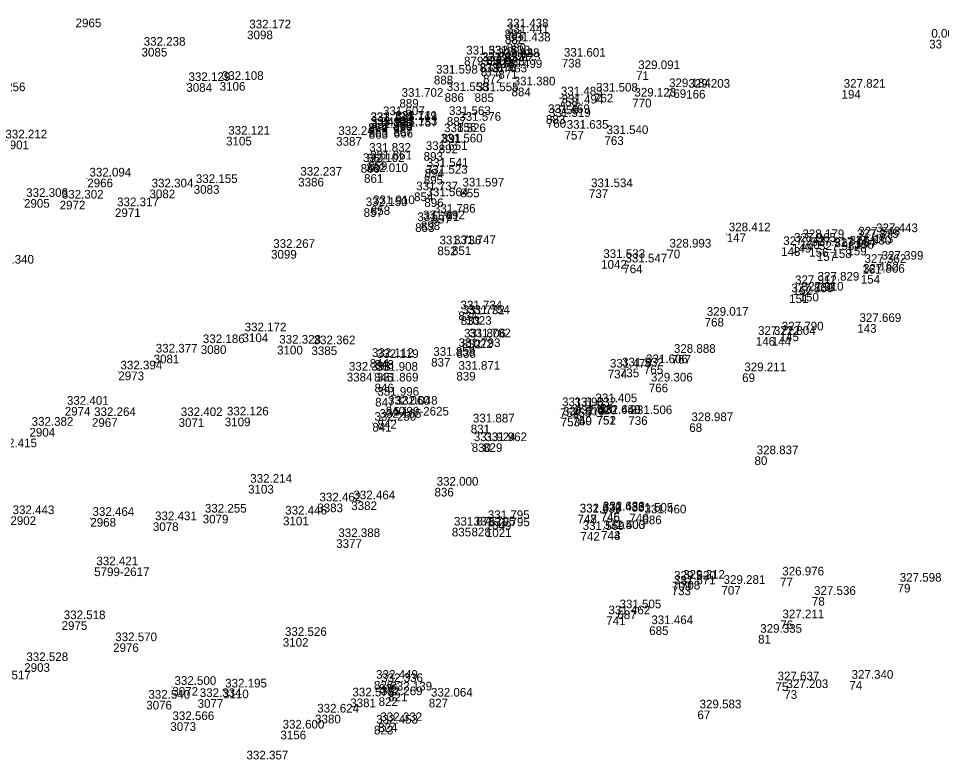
# Model space of a CAD drawing. Extents: x -829398 to -819400, y -1074439 to -1067977.
# Drawn here: x -819776.7 to -819648.5, y -1072628.4 to -1072525.5 of the extents above; entities that cross this region are included whole.
import ezdxf

# ---------------------------------------------------------------- set-up
doc = ezdxf.new("R2010")
doc.units = 0
for name, color, linetype in [('Vrstva 60', 7, 'Continuous'), ('Vrstva 61', 7, 'Continuous'), ('Čísla bodů_doměření_2012', 7, 'Continuous')]:
    doc.layers.add(name, color=color, linetype=linetype)

# ---------------------------------------------------------------- blocks, each defined once
blk = doc.blocks.new('BOD')
at = {"layer": 'Čísla bodů_doměření_2012'}
for p, q in [((-0.15, 0), (0.15, 0)), ((0, -0.15), (0, 0.15))]:
    blk.add_line(p, q, dxfattribs=at)

msp = doc.modelspace()

# ---------------------------------------------------------------- block references
at = {"layer": 'Vrstva 60', "xscale": 0.010000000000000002, "yscale": 0.010000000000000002}
for p in [(-819768.797, -1072525.553), (-819744.973, -1072527.217), (-819709.216, -1072527.075), (-819709.188, -1072527.86), (-819650.26, -1072528.498), (-819759.635, -1072529.615), (-819708.931, -1072529.021), (-819714.851, -1072530.838), (-819711.778, -1072530.806), (-819710.478, -1072531.186), (-819710.476, -1072531.195), (-819701.282, -1072531.138), (-819712.682, -1072531.736), (-819712.664, -1072531.801), (-819712.516, -1072532.348), (-819710.322, -1072531.737), (-819710.091, -1072532.698), (-819719.039, -1072533.49), (-819712.202, -1072533.314), (-819690.959, -1072532.857), (-819753.418, -1072534.515), (-819748.784, -1072534.359), (-819708.26, -1072535.127), (-819717.549, -1072535.903), (-819713.385, -1072535.926), (-819701.708, -1072536.513), (-819696.815, -1072535.985), (-819686.681, -1072535.364), (-819684.004, -1072535.447), (-819662.432, -1072535.448), (-819723.826, -1072536.706), (-819701.61, -1072537.639), (-819691.494, -1072536.675), (-819703.483, -1072538.958), (-819728.163, -1072540.072), (-819728.126, -1072540.071), (-819726.409, -1072539.252), (-819724.718, -1072539.922), (-819724.684, -1072539.889), (-819717.243, -1072539.225), (-819715.808, -1072540.036), (-819703.357, -1072539.504), (-819728.084, -1072540.735), (-819728.08, -1072541.024), (-819724.672, -1072540.657), (-819724.618, -1072540.856), (-819717.921, -1072541.609), (-819700.892, -1072541.137), (-819747.896, -1072541.961), (-819732.611, -1072541.999), (-819695.356, -1072541.882), (-819720.466, -1072544.083), (-819718.373, -1072543.038), (-819728.323, -1072544.325), (-819728.176, -1072545.406), (-819729.2, -1072545.751), (-819720.335, -1072546.422), (-819767.169, -1072547.769), (-819737.883, -1072547.652), (-819728.735, -1072547.142), (-819720.448, -1072547.369), (-819758.537, -1072549.281), (-819752.393, -1072548.667), (-819715.372, -1072549.156), (-819697.512, -1072549.248), (-819775.96, -1072550.599), (-819721.788, -1072549.687), (-819720.367, -1072550.505), (-819771.011, -1072550.833), (-819763.328, -1072551.89), (-819728.798, -1072551.876), (-819727.794, -1072551.607), (-819719.347, -1072552.787), (-819721.639, -1072553.957), (-819720.854, -1072553.699), (-819678.383, -1072555.376), (-819657.932, -1072555.49), (-819669.315, -1072556.833), (-819668.155, -1072556.323), (-819660.6, -1072556.291), (-819660.398, -1072555.955), (-819741.65, -1072557.672), (-819718.555, -1072557.191), (-819716.529, -1072557.148), (-819686.621, -1072557.624), (-819670.818, -1072557.284), (-819666.916, -1072557.406), (-819665.853, -1072557.977), (-819663.695, -1072557.569), (-819661.615, -1072557.217), (-819695.814, -1072559.07), (-819692.738, -1072559.695), (-819657.164, -1072559.314), (-819659.538, -1072559.757), (-819666.062, -1072562.22), (-819659.75, -1072561.121), (-819669.188, -1072562.706), (-819669.697, -1072563.834), (-819668.256, -1072563.605), (-819715.645, -1072566.207), (-819715.309, -1072566.876), (-819714.589, -1072566.844), (-819681.441, -1072567.098), (-819660.242, -1072567.956), (-819745.618, -1072569.257), (-819674.331, -1072569.75), (-819672.121, -1072569.75), (-819671.025, -1072569.124), (-819751.42, -1072570.892), (-819740.813, -1072570.966), (-819736.042, -1072571.049), (-819715.152, -1072570.113), (-819714.446, -1072570.082), (-819757.961, -1072572.202), (-819715.894, -1072571.434), (-819686.011, -1072572.245), (-819727.945, -1072572.804), (-819727.264, -1072572.954), (-819719.42, -1072572.655), (-819689.875, -1072573.674), (-819762.861, -1072574.539), (-819731.142, -1072574.715), (-819727.356, -1072574.734), (-819715.921, -1072574.588), (-819694.893, -1072574.29), (-819693.212, -1072574.123), (-819676.232, -1072574.793), (-819727.281, -1072576.218), (-819689.195, -1072576.216), (-819727.194, -1072578.193), (-819770.298, -1072579.452), (-819725.719, -1072579.439), (-819724.631, -1072579.442), (-819701.534, -1072579.643), (-819699.837, -1072579.644), (-819696.904, -1072579.094), (-819766.526, -1072581.011), (-819754.488, -1072581.02), (-819748.077, -1072580.929), (-819726.878, -1072581.258), (-819701.429, -1072580.94), (-819699.782, -1072580.789), (-819699.781, -1072580.789), (-819696.453, -1072580.711), (-819696.431, -1072580.704), (-819692.036, -1072580.746), (-819775.204, -1072582.367), (-819727.588, -1072581.665), (-819713.923, -1072581.905), (-819683.575, -1072581.723), (-819713.793, -1072584.502), (-819712.21, -1072584.494), (-819674.514, -1072586.314), (-819744.841, -1072590.272), (-819718.958, -1072590.681), (-819735.23, -1072592.86), (-819730.514, -1072592.565), (-819695.877, -1072594.15), (-819695.873, -1072594.102), (-819691.889, -1072594.28), (-819766.748, -1072594.869), (-819758.061, -1072595.47), (-819751.144, -1072594.415), (-819739.984, -1072594.683), (-819711.848, -1072595.311), (-819699.083, -1072594.391), (-819699.082, -1072594.417), (-819690.079, -1072594.528), (-819716.547, -1072596.22), (-819713.818, -1072596.201), (-819711.821, -1072596.311), (-819698.68, -1072596.819), (-819695.814, -1072596.691), (-819695.805, -1072596.693), (-819732.605, -1072597.811), (-819766.212, -1072601.729), (-819670.957, -1072603.142), (-819686.018, -1072604.382), (-819685.984, -1072603.717), (-819684.731, -1072603.594), (-819679.107, -1072604.308), (-819654.644, -1072604.004), (-819666.546, -1072605.833), (-819693.561, -1072607.7), (-819770.74, -1072609.202), (-819695.104, -1072608.533), (-819670.936, -1072609.078), (-819689.143, -1072609.897), (-819740.02, -1072611.528), (-819674.018, -1072611.094), (-819763.588, -1072612.259), (-819775.93, -1072615.022), (-819755.364, -1072618.322), (-819727.36, -1072617.479), (-819726.658, -1072617.932), (-819671.613, -1072617.694), (-819661.336, -1072617.479), (-819748.325, -1072618.688), (-819730.654, -1072619.928), (-819726.714, -1072619.76), (-819725.387, -1072619.102), (-819670.374, -1072618.769), (-819758.983, -1072620.242), (-819751.85, -1072620.01), (-819719.748, -1072619.955), (-819735.535, -1072622.167), (-819682.443, -1072621.587), (-819755.643, -1072623.213), (-819727.359, -1072623.707), (-819726.768, -1072623.358), (-819740.35, -1072624.388)]:
    msp.add_blockref('BOD', p, dxfattribs=at)

# ---------------------------------------------------------------- texts
at = {"layer": 'Vrstva 60'}
for s, p in [('2965', (-819768.797, -1072526.753)), ('3098', (-819744.973, -1072528.417)), ('881', (-819709.216, -1072528.275)), ('882', (-819709.188, -1072529.06)), ('33', (-819650.26, -1072529.698)), ('3085', (-819759.635, -1072530.815)), ('880', (-819708.931, -1072530.221)), ('879', (-819714.851, -1072532.038)), ('850', (-819711.778, -1072532.006)), ('874', (-819710.478, -1072532.386)), ('875', (-819710.476, -1072532.395)), ('738', (-819701.282, -1072532.338)), ('873', (-819712.682, -1072532.936)), ('878', (-819712.664, -1072533.001)), ('877', (-819712.516, -1072533.548)), ('876', (-819710.322, -1072532.937)), ('871', (-819710.091, -1072533.898)), ('888', (-819719.039, -1072534.69)), ('872', (-819712.202, -1072534.514)), ('71', (-819690.959, -1072534.057)), ('3084', (-819753.418, -1072535.715)), ('3106', (-819748.784, -1072535.559)), ('884', (-819708.26, -1072536.327)), ('886', (-819717.549, -1072537.103)), ('885', (-819713.385, -1072537.126)), ('758', (-819701.708, -1072537.713)), ('762', (-819696.815, -1072537.185)), ('769', (-819686.681, -1072536.564)), ('166', (-819684.004, -1072536.647)), ('194', (-819662.432, -1072536.648)), ('889', (-819723.826, -1072537.906)), ('759', (-819701.61, -1072538.839)), ('770', (-819691.494, -1072537.875)), ('883', (-819703.483, -1072540.158)), ('864', (-819728.163, -1072541.272)), ('869', (-819728.126, -1072541.271)), ('849', (-819726.409, -1072540.452)), ('870', (-819724.718, -1072541.122)), ('865', (-819724.684, -1072541.089)), ('887', (-819717.243, -1072540.425)), ('856', (-819715.808, -1072541.236)), ('760', (-819703.357, -1072540.704)), ('868', (-819728.084, -1072541.935)), ('863', (-819728.08, -1072542.224)), ('867', (-819724.672, -1072541.857)), ('866', (-819724.618, -1072542.056)), ('891', (-819717.921, -1072542.809)), ('757', (-819700.892, -1072542.337)), ('2901', (-819778.841, -1072543.684)), ('3105', (-819747.896, -1072543.161)), ('3387', (-819732.611, -1072543.199)), ('892', (-819718.373, -1072544.238)), ('763', (-819695.356, -1072543.082)), ('862', (-819728.323, -1072545.525)), ('893', (-819720.466, -1072545.283)), ('859', (-819728.176, -1072546.606)), ('860', (-819729.2, -1072546.951)), ('894', (-819720.335, -1072547.622)), ('2966', (-819767.169, -1072548.969)), ('3386', (-819737.883, -1072548.852)), ('861', (-819728.735, -1072548.342)), ('895', (-819720.448, -1072548.569)), ('3082', (-819758.537, -1072550.481)), ('3083', (-819752.393, -1072549.867)), ('855', (-819715.372, -1072550.356)), ('737', (-819697.512, -1072550.448)), ('2905', (-819775.96, -1072551.799)), ('854', (-819721.788, -1072550.887)), ('896', (-819720.367, -1072551.705)), ('2972', (-819771.011, -1072552.033)), ('2971', (-819763.328, -1072553.09)), ('857', (-819728.798, -1072553.076)), ('858', (-819727.794, -1072552.807)), ('897', (-819719.347, -1072553.987)), ('853', (-819721.639, -1072555.157)), ('898', (-819720.854, -1072554.899)), ('147', (-819678.383, -1072556.576)), ('163', (-819657.932, -1072556.69)), ('851', (-819716.529, -1072558.348)), ('149', (-819669.315, -1072558.033)), ('160', (-819668.155, -1072557.523)), ('155', (-819660.6, -1072557.491)), ('164', (-819660.398, -1072557.155)), ('3099', (-819741.65, -1072558.872)), ('852', (-819718.555, -1072558.391)), ('70', (-819686.621, -1072558.824)), ('148', (-819670.818, -1072558.484)), ('156', (-819666.916, -1072558.606)), ('157', (-819665.853, -1072559.177)), ('158', (-819663.695, -1072558.769)), ('159', (-819661.615, -1072558.417)), ('1042', (-819695.814, -1072560.27)), ('764', (-819692.738, -1072560.895)), ('162', (-819657.164, -1072560.514)), ('161', (-819659.538, -1072560.957)), ('153', (-819666.062, -1072563.42)), ('154', (-819659.75, -1072562.321)), ('152', (-819669.188, -1072563.906)), ('151', (-819669.697, -1072565.034)), ('150', (-819668.256, -1072564.805)), ('834', (-819715.645, -1072567.407)), ('833', (-819715.309, -1072568.076)), ('1023', (-819714.589, -1072568.044)), ('768', (-819681.441, -1072568.298)), ('143', (-819660.242, -1072569.156)), ('3104', (-819745.618, -1072570.457)), ('146', (-819674.331, -1072570.95)), ('144', (-819672.121, -1072570.95)), ('145', (-819671.025, -1072570.324)), ('3080', (-819751.42, -1072572.092)), ('3100', (-819740.813, -1072572.166)), ('3385', (-819736.042, -1072572.249)), ('832', (-819715.152, -1072571.313)), ('1022', (-819714.446, -1072571.282)), ('3081', (-819757.961, -1072573.402)), ('838', (-819715.894, -1072572.634)), ('767', (-819686.011, -1072573.445)), ('844', (-819727.945, -1072574.004)), ('843', (-819727.264, -1072574.154)), ('837', (-819719.42, -1072573.855)), ('765', (-819689.875, -1072574.874)), ('2973', (-819762.861, -1072575.739)), ('3384', (-819731.142, -1072575.915)), ('845', (-819727.356, -1072575.934)), ('839', (-819715.921, -1072575.788)), ('734', (-819694.893, -1072575.49)), ('735', (-819693.212, -1072575.323)), ('69', (-819676.232, -1072575.993)), ('846', (-819727.281, -1072577.418)), ('766', (-819689.195, -1072577.416)), ('847', (-819727.194, -1072579.393)), ('2974', (-819770.298, -1072580.652)), ('840', (-819725.719, -1072580.639)), ('5799-2625', (-819724.631, -1072580.642)), ('754', (-819701.534, -1072580.843)), ('755', (-819699.837, -1072580.844)), ('756', (-819696.904, -1072580.294)), ('2967', (-819766.526, -1072582.211)), ('3071', (-819754.488, -1072582.22)), ('3109', (-819748.077, -1072582.129)), ('842', (-819726.878, -1072582.458)), ('753', (-819701.429, -1072582.14)), ('750', (-819699.782, -1072581.989)), ('749', (-819699.781, -1072581.989)), ('751', (-819696.453, -1072581.911)), ('752', (-819696.431, -1072581.904)), ('736', (-819692.036, -1072581.946)), ('2904', (-819775.204, -1072583.567)), ('841', (-819727.588, -1072582.865)), ('831', (-819713.923, -1072583.105)), ('68', (-819683.575, -1072582.923)), ('830', (-819713.793, -1072585.702)), ('829', (-819712.21, -1072585.694)), ('80', (-819674.514, -1072587.514)), ('3103', (-819744.841, -1072591.472)), ('836', (-819718.958, -1072591.881)), ('3383', (-819735.23, -1072594.06)), ('3382', (-819730.514, -1072593.765)), ('746', (-819695.877, -1072595.35)), ('745', (-819695.873, -1072595.302)), ('740', (-819691.889, -1072595.48)), ('2902', (-819777.846, -1072595.83)), ('2968', (-819766.748, -1072596.069)), ('3078', (-819758.061, -1072596.67)), ('3079', (-819751.144, -1072595.615)), ('3101', (-819739.984, -1072595.883)), ('1049', (-819711.848, -1072596.511)), ('747', (-819699.083, -1072595.591)), ('748', (-819699.082, -1072595.617)), ('686', (-819690.079, -1072595.728)), ('835', (-819716.547, -1072597.42)), ('828', (-819713.818, -1072597.401)), ('1021', (-819711.821, -1072597.511)), ('742', (-819698.68, -1072598.019)), ('744', (-819695.814, -1072597.891)), ('743', (-819695.805, -1072597.893)), ('3377', (-819732.605, -1072599.011)), ('5799-2617', (-819766.212, -1072602.929)), ('77', (-819670.957, -1072604.342)), ('733', (-819686.018, -1072605.582)), ('709', (-819685.984, -1072604.917)), ('708', (-819684.731, -1072604.794)), ('707', (-819679.107, -1072605.508)), ('79', (-819654.644, -1072605.204)), ('78', (-819666.546, -1072607.033)), ('687', (-819693.561, -1072608.9)), ('2975', (-819770.74, -1072610.402)), ('741', (-819695.104, -1072609.733)), ('76', (-819670.936, -1072610.278)), ('685', (-819689.143, -1072611.097)), ('2976', (-819763.588, -1072613.459)), ('3102', (-819740.02, -1072612.728)), ('81', (-819674.018, -1072612.294)), ('2903', (-819775.93, -1072616.222)), ('3072', (-819755.364, -1072619.522)), ('826', (-819727.36, -1072618.679)), ('825', (-819726.658, -1072619.132)), ('75', (-819671.613, -1072618.894)), ('74', (-819661.336, -1072618.679)), ('3110', (-819748.325, -1072619.888)), ('3381', (-819730.654, -1072621.128)), ('822', (-819726.714, -1072620.96)), ('821', (-819725.387, -1072620.302)), ('827', (-819719.748, -1072621.155)), ('73', (-819670.374, -1072619.969)), ('3076', (-819758.983, -1072621.442)), ('3077', (-819751.85, -1072621.21)), ('3380', (-819735.535, -1072623.367)), ('67', (-819682.443, -1072622.787)), ('3073', (-819755.643, -1072624.413)), ('823', (-819727.359, -1072624.907)), ('824', (-819726.768, -1072624.558)), ('3156', (-819740.35, -1072625.588))]:
    msp.add_text(s, height=1.2, dxfattribs=at).set_placement(p)
at = {"layer": 'Vrstva 61'}
for s, p in [('332.172', (-819744.673, -1072526.917)), ('331.438', (-819708.916, -1072526.775)), ('331.441', (-819708.888, -1072527.56)), ('331.438', (-819708.631, -1072528.721)), ('0.000', (-819649.96, -1072528.198)), ('332.238', (-819759.335, -1072529.315)), ('331.532', (-819714.551, -1072530.538)), ('331.633', (-819711.478, -1072530.506)), ('331.443', (-819710.178, -1072530.886)), ('332.928', (-819710.176, -1072530.895)), ('331.601', (-819700.982, -1072530.838)), ('331.455', (-819712.382, -1072531.436)), ('332.937', (-819712.364, -1072531.501)), ('332.928', (-819712.216, -1072532.048)), ('332.923', (-819710.022, -1072531.437)), ('331.499', (-819709.791, -1072532.398)), ('329.091', (-819690.659, -1072532.557)), ('331.598', (-819718.739, -1072533.19)), ('331.483', (-819711.902, -1072533.014)), ('332.129', (-819753.118, -1072534.215)), ('332.108', (-819748.484, -1072534.059)), ('331.380', (-819707.96, -1072534.827)), ('329.184', (-819686.381, -1072535.064)), ('329.203', (-819683.704, -1072535.147)), ('327.821', (-819662.132, -1072535.148)), ('332.256', (-819781.562, -1072535.63)), ('331.702', (-819723.526, -1072536.406)), ('331.558', (-819717.249, -1072535.603)), ('331.555', (-819713.085, -1072535.626)), ('331.483', (-819701.408, -1072536.213)), ('331.508', (-819696.515, -1072535.685)), ('329.123', (-819691.194, -1072536.375)), ('331.494', (-819701.31, -1072537.339)), ('331.607', (-819726.109, -1072538.952)), ('331.563', (-819716.943, -1072538.925)), ('331.469', (-819703.183, -1072538.658)), ('331.726', (-819727.863, -1072539.772)), ('333.134', (-819727.826, -1072539.771)), ('333.119', (-819724.418, -1072539.622)), ('331.741', (-819724.384, -1072539.589)), ('333.133', (-819724.372, -1072540.357)), ('331.576', (-819715.508, -1072539.736)), ('331.519', (-819703.057, -1072539.204)), ('332.121', (-819747.596, -1072541.661)), ('333.121', (-819727.784, -1072540.435)), ('331.790', (-819727.78, -1072540.724)), ('331.757', (-819724.318, -1072540.556)), ('331.526', (-819717.621, -1072541.309)), ('331.635', (-819700.592, -1072540.837)), ('331.540', (-819695.056, -1072541.582)), ('332.212', (-819778.541, -1072542.184)), ('332.247', (-819732.311, -1072541.699)), ('331.560', (-819718.073, -1072542.738)), ('331.832', (-819728.023, -1072544.025)), ('331.651', (-819720.166, -1072543.783)), ('332.102', (-819728.9, -1072545.451)), ('331.861', (-819727.876, -1072545.106)), ('331.541', (-819720.035, -1072546.122)), ('332.094', (-819766.869, -1072547.469)), ('332.237', (-819737.583, -1072547.352)), ('332.010', (-819728.435, -1072546.842)), ('331.523', (-819720.148, -1072547.069)), ('332.304', (-819758.237, -1072548.981)), ('332.155', (-819752.093, -1072548.367)), ('331.597', (-819715.072, -1072548.856)), ('331.534', (-819697.212, -1072548.948)), ('332.306', (-819775.66, -1072550.299)), ('332.302', (-819770.711, -1072550.533)), ('331.737', (-819721.488, -1072549.387)), ('331.564', (-819720.067, -1072550.205)), ('332.317', (-819763.028, -1072551.59)), ('332.150', (-819728.498, -1072551.576)), ('331.910', (-819727.494, -1072551.307)), ('331.786', (-819719.047, -1072552.487)), ('331.791', (-819721.339, -1072553.657)), ('331.892', (-819720.554, -1072553.399)), ('328.412', (-819678.083, -1072555.076)), ('327.548', (-819660.098, -1072555.655)), ('327.443', (-819657.632, -1072555.19)), ('331.736', (-819718.255, -1072556.891)), ('331.747', (-819716.229, -1072556.848)), ('327.943', (-819670.518, -1072556.984)), ('327.965', (-819669.015, -1072556.533)), ('328.179', (-819667.855, -1072556.023)), ('327.980', (-819661.315, -1072556.917)), ('327.875', (-819660.3, -1072555.991)), ('332.267', (-819741.35, -1072557.372)), ('328.993', (-819686.321, -1072557.324)), ('327.917', (-819666.616, -1072557.106)), ('327.987', (-819665.553, -1072557.677)), ('327.987', (-819663.395, -1072557.269)), ('332.340', (-819780.378, -1072559.564)), ('331.533', (-819695.514, -1072558.77)), ('331.547', (-819692.438, -1072559.395)), ('327.362', (-819659.238, -1072559.457)), ('327.399', (-819656.864, -1072559.014)), ('327.806', (-819659.45, -1072560.821)), ('327.829', (-819665.762, -1072561.92)), ('327.912', (-819668.888, -1072562.406)), ('327.910', (-819667.956, -1072563.305)), ('327.869', (-819669.397, -1072563.534)), ('331.734', (-819715.345, -1072565.907)), ('331.732', (-819715.009, -1072566.576)), ('331.754', (-819714.289, -1072566.544)), ('329.017', (-819681.141, -1072566.798)), ('327.669', (-819659.942, -1072567.656)), ('332.172', (-819745.318, -1072568.957)), ('331.806', (-819714.852, -1072569.813)), ('331.782', (-819714.146, -1072569.782)), ('327.722', (-819674.031, -1072569.45)), ('327.804', (-819671.821, -1072569.45)), ('327.790', (-819670.725, -1072568.824)), ('332.186', (-819751.12, -1072570.592)), ('332.328', (-819740.513, -1072570.666)), ('332.362', (-819735.742, -1072570.749)), ('331.793', (-819715.594, -1072571.134)), ('332.377', (-819757.661, -1072571.902)), ('331.858', (-819719.12, -1072572.355)), ('328.888', (-819685.711, -1072571.945)), ('332.112', (-819727.645, -1072572.504)), ('332.119', (-819726.964, -1072572.654)), ('331.606', (-819689.575, -1072573.374)), ('332.394', (-819762.561, -1072574.239)), ('332.393', (-819730.842, -1072574.415)), ('331.908', (-819727.056, -1072574.434)), ('331.871', (-819715.621, -1072574.288)), ('331.479', (-819694.593, -1072573.99)), ('331.532', (-819692.912, -1072573.823)), ('329.211', (-819675.932, -1072574.493)), ('331.869', (-819726.981, -1072575.918)), ('329.306', (-819688.895, -1072575.916)), ('331.996', (-819726.894, -1072577.893)), ('331.405', (-819696.604, -1072578.794)), ('332.401', (-819769.998, -1072579.152)), ('332.060', (-819725.419, -1072579.139)), ('332.048', (-819724.331, -1072579.142)), ('331.693', (-819701.234, -1072579.343)), ('331.632', (-819699.537, -1072579.344)), ('332.264', (-819766.226, -1072580.711)), ('332.402', (-819754.188, -1072580.72)), ('332.126', (-819747.777, -1072580.629)), ('332.250', (-819727.288, -1072581.365)), ('332.165', (-819726.578, -1072580.958)), ('332.610', (-819701.129, -1072580.64)), ('332.620', (-819699.482, -1072580.489)), ('331.420', (-819699.481, -1072580.489)), ('332.658', (-819696.153, -1072580.411)), ('331.440', (-819696.131, -1072580.404)), ('331.506', (-819691.736, -1072580.446)), ('328.987', (-819683.275, -1072581.423)), ('332.382', (-819774.904, -1072582.067)), ('331.887', (-819713.623, -1072581.605)), ('332.415', (-819779.963, -1072585.046)), ('331.924', (-819713.493, -1072584.202)), ('331.962', (-819711.91, -1072584.194)), ('328.837', (-819674.214, -1072586.014)), ('332.214', (-819744.541, -1072589.972)), ('332.000', (-819718.658, -1072590.381)), ('332.462', (-819734.93, -1072592.56)), ('332.464', (-819730.214, -1072592.265)), ('332.255', (-819750.844, -1072594.115)), ('332.630', (-819698.783, -1072594.091)), ('331.439', (-819698.782, -1072594.117)), ('331.433', (-819695.577, -1072593.85)), ('332.686', (-819695.573, -1072593.802)), ('331.505', (-819691.589, -1072593.98)), ('331.460', (-819689.779, -1072594.228)), ('332.443', (-819777.546, -1072594.33)), ('332.464', (-819766.448, -1072594.569)), ('332.431', (-819757.761, -1072595.17)), ('332.446', (-819739.684, -1072594.383)), ('331.795', (-819711.548, -1072595.011)), ('331.875', (-819716.247, -1072595.92)), ('331.795', (-819713.518, -1072595.901)), ('331.795', (-819711.521, -1072596.011)), ('331.569', (-819698.38, -1072596.519)), ('332.400', (-819695.514, -1072596.391)), ('331.503', (-819695.505, -1072596.393)), ('332.388', (-819732.305, -1072597.511)), ('332.421', (-819765.912, -1072601.429)), ('326.976', (-819670.657, -1072602.842)), ('331.571', (-819685.718, -1072604.082)), ('329.520', (-819685.684, -1072603.417)), ('329.212', (-819684.431, -1072603.294)), ('329.281', (-819678.807, -1072604.008)), ('327.598', (-819654.344, -1072603.704)), ('327.536', (-819666.246, -1072605.533)), ('331.462', (-819694.804, -1072608.233)), ('331.505', (-819693.261, -1072607.4)), ('332.518', (-819770.44, -1072608.902)), ('331.464', (-819688.843, -1072609.597)), ('327.211', (-819670.636, -1072608.778)), ('329.335', (-819673.718, -1072610.794)), ('332.570', (-819763.288, -1072611.959)), ('332.526', (-819739.72, -1072611.228)), ('332.528', (-819775.63, -1072614.722)), ('332.517', (-819780.819, -1072617.266)), ('332.449', (-819727.06, -1072617.179)), ('327.340', (-819661.036, -1072617.179)), ('332.500', (-819755.064, -1072618.022)), ('332.195', (-819748.025, -1072618.388)), ('332.336', (-819726.358, -1072617.632)), ('327.637', (-819671.313, -1072617.394)), ('327.203', (-819670.074, -1072618.469)), ('332.334', (-819751.55, -1072619.71)), ('332.575', (-819730.354, -1072619.628)), ('332.269', (-819726.414, -1072619.46)), ('332.139', (-819725.087, -1072618.802)), ('332.064', (-819719.448, -1072619.655)), ('332.540', (-819758.683, -1072619.942)), ('332.624', (-819735.235, -1072621.867)), ('329.583', (-819682.143, -1072621.287)), ('332.566', (-819755.343, -1072622.913)), ('332.453', (-819727.059, -1072623.407)), ('332.332', (-819726.468, -1072623.058)), ('332.600', (-819740.05, -1072624.088)), ('332.357', (-819745.06, -1072628.372))]:
    msp.add_text(s, height=1.2, dxfattribs=at).set_placement(p)

doc.saveas('drawing.dxf')
